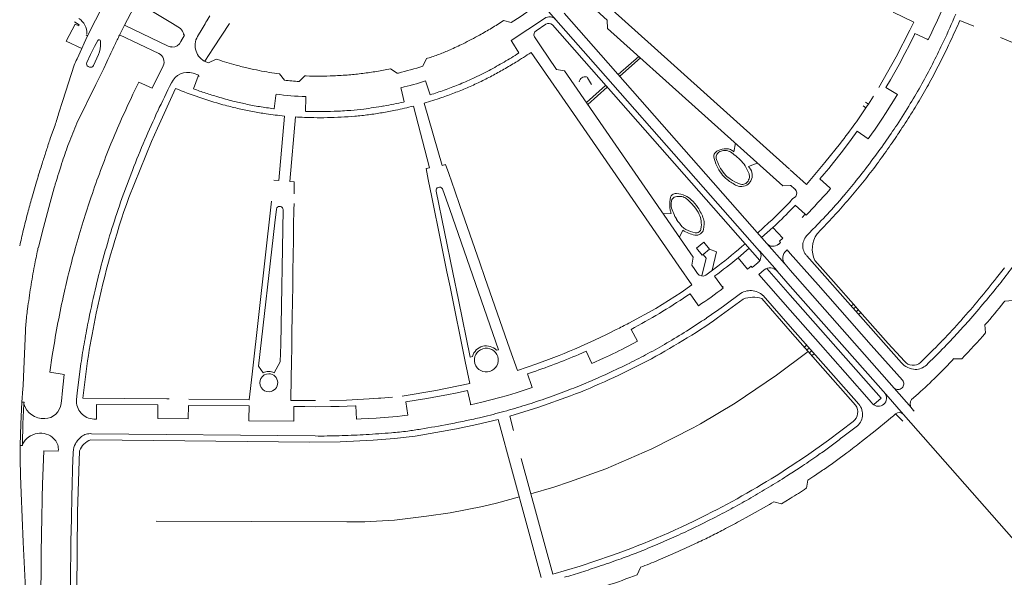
# Model space of a CAD drawing. Extents: x 145000 to 155000, y 457500 to 470000.
# Tile 528 of 548: x 153742 to 154072, y 468123 to 468310. Entities that reach past the tile are written whole.
import ezdxf

# ---------------------------------------------------------------- set-up
doc = ezdxf.new("R2010")
doc.units = 0
doc.header["$LTSCALE"] = 0.2
doc.header["$MEASUREMENT"] = 0
doc.layers.add('kant verharding', color=252, linetype='Continuous', lineweight=0)

msp = doc.modelspace()

# ---------------------------------------------------------------- linework, layer by layer
at = {"layer": 'kant verharding', "linetype": 'Continuous', "lineweight": 0}
for p, q in [((153914.2, 468317.92), (153921.37, 468309.68)), ((153934.87, 468317.91), (153953.36, 468301.25)), ((153769.72, 468314.82), (153764.38, 468304.28)), ((153924.14, 468311.82), (153992.07, 468234.63)), ((154034.51, 468312.23), (154041.36, 468308.8)), ((153806.53, 468300.19), (153811.96, 468308.39)), ((153906.44, 468308.71), (153903.82, 468309.36)), ((154056.84, 468309.46), (154061.5, 468307.5)), ((153760.24, 468308.23), (153757.16, 468302.51)), ((153775.08, 468304.54), (153776.73, 468307.79)), ((153791.42, 468300.82), (153776.77, 468307.82)), ((153795.48, 468306.72), (153792.84, 468308.37)), ((153802.77, 468306.63), (153801.2, 468304.03)), ((153918.07, 468308.19), (153914.8, 468305.97)), ((153989.75, 468228.91), (153920.2, 468307.94)), ((153757.16, 468302.51), (153762.43, 468300.06)), ((153764.38, 468304.28), (153763.86, 468304.58)), ((153766.67, 468300.72), (153767.81, 468302.71)), ((153768.63, 468302.52), (153768.66, 468301.97)), ((153775.11, 468304.56), (153788.29, 468298.29)), ((153909, 468298.59), (153906.64, 468302.36)), ((153916.18, 468300.86), (153914.18, 468303.9)), ((154040.03, 468301.48), (154041.61, 468304.68)), ((154041.61, 468304.68), (154041.76, 468305.03)), ((154041.76, 468305.03), (154045.83, 468303.12)), ((154051.36, 468302.38), (154050.91, 468301.46)), ((154070.47, 468303.74), (154081.76, 468298.98)), ((153762.43, 468300.06), (153760.82, 468296.51)), ((153806.53, 468300.19), (153803.64, 468295.72)), ((153908.89, 468298.47), (153909, 468298.59)), ((153913.05, 468298.69), (153927.26, 468278.21)), ((153953.36, 468301.25), (153999.69, 468259.56)), ((154038.4, 468298.3), (154040.03, 468301.48)), ((153764.08, 468295.28), (153765.3, 468297.97)), ((153768.02, 468297.97), (153766.32, 468294.3)), ((153769.81, 468293.36), (153770.81, 468295.56)), ((153942.26, 468291.32), (153949.16, 468297.38)), ((153949.75, 468296.86), (153942.78, 468290.72)), ((154036.48, 468294.67), (154038.4, 468298.3)), ((153765.05, 468293.8), (153764.58, 468293.99)), ((154033.58, 468289.52), (154035.08, 468292.12)), ((154035.08, 468292.12), (154036.48, 468294.67)), ((153830.35, 468289.41), (153828.73, 468291.55)), ((153877.69, 468289.18), (153877.81, 468288.79)), ((153877.81, 468288.79), (153879.22, 468284.49)), ((154032.04, 468286.92), (154033.58, 468289.52)), ((153760.78, 468274.95), (153767.11, 468287.96)), ((153787.83, 468273.34), (153793.83, 468286.64)), ((153869.52, 468286.51), (153869.44, 468286.88)), ((153870.54, 468282.08), (153869.52, 468286.51)), ((153938.01, 468287.64), (153931.64, 468281.93)), ((153932.06, 468281.28), (153938.58, 468287.03)), ((154035.92, 468284.57), (154032.04, 468286.92)), ((153826.9, 468279.82), (153827.49, 468284.29)), ((153827.49, 468284.29), (153827.56, 468284.69)), ((153837.55, 468283.44), (153837.46, 468278.95)), ((153837.5, 468283.88), (153837.55, 468283.44)), ((153870.34, 468282.07), (153870.54, 468282.08)), ((154025.24, 468282.02), (154026.18, 468281.38)), ((154026.18, 468281.38), (154027.89, 468284.08)), ((154033.86, 468281.21), (154035.71, 468284.26)), ((154035.71, 468284.26), (154035.92, 468284.57)), ((153810.52, 468280.97), (153809.76, 468281.18)), ((153826.77, 468279.83), (153826.9, 468279.82)), ((154024.4, 468280.81), (154025.37, 468280.15)), ((154025.37, 468280.15), (154025.79, 468280.78)), ((154025.79, 468280.78), (154026.18, 468281.38)), ((154031.95, 468278.2), (154033.86, 468281.21)), ((153927.26, 468278.21), (153962.66, 468226.99)), ((154028.41, 468272.97), (154030.89, 468276.61)), ((154030.89, 468276.61), (154031.95, 468278.2)), ((153753.27, 468273.75), (153751.83, 468269.8)), ((154021.9, 468271.56), (154022.41, 468272.3)), ((154022.41, 468272.3), (154026.12, 468269.7)), ((154027.27, 468271.33), (154028.41, 468272.97)), ((154019.48, 468268.29), (154021.9, 468271.56)), ((154026.12, 468269.7), (154027.27, 468271.33)), ((153981.08, 468265.32), (153981.56, 468268.23)), ((154017.01, 468265.06), (154019.48, 468268.29)), ((154014.43, 468261.75), (154017.01, 468265.06)), ((153988.83, 468261.57), (153985.92, 468260.39)), ((154011.36, 468258.03), (154012.86, 468259.81)), ((154012.86, 468259.81), (154014.43, 468261.75)), ((153878.61, 468256.04), (153879.8, 468250.14)), ((153885.44, 468258.08), (153887.47, 468252.25)), ((154009.84, 468256.29), (154011.36, 468258.03)), ((154013.22, 468253.32), (154009.84, 468256.29)), ((153879.8, 468250.14), (153880.82, 468245.15)), ((153887.47, 468252.25), (153889.15, 468247.41)), ((154000, 468248.72), (154000.78, 468249.56)), ((154000.78, 468249.56), (154001.84, 468250.43)), ((153819.49, 468190.84), (153826.05, 468248.87)), ((153828.77, 468247.01), (153828.99, 468246.99)), ((153833.54, 468245.9), (153833.45, 468240.78)), ((153833.6, 468248.07), (153833.54, 468245.9)), ((153889.15, 468247.41), (153890.83, 468242.59)), ((154000, 468245.7), (154001.46, 468247.23)), ((154001.46, 468247.23), (154001.64, 468247.45)), ((153880.82, 468245.15), (153881.83, 468240.16)), ((153890.83, 468242.59), (153892.51, 468237.78)), ((153960.09, 468244.69), (153957.45, 468244.56)), ((154005.03, 468244.41), (154005.34, 468244.16)), ((153833.45, 468240.78), (153833.37, 468235.69)), ((153881.83, 468240.16), (153882.85, 468235.15)), ((153962.85, 468236.69), (153963.95, 468239.06)), ((153989.01, 468238.14), (153992.83, 468241.61)), ((153990.32, 468236.67), (153994.17, 468240.01)), ((154008.97, 468237.88), (154010.24, 468239.18)), ((153892.51, 468237.78), (153894.19, 468232.97)), ((154006.89, 468238.7), (154005.82, 468237.6)), ((153833.37, 468235.69), (153833.29, 468230.59)), ((153882.85, 468235.15), (153883.86, 468230.15)), ((153894.19, 468232.97), (153895.86, 468228.16)), ((153972.92, 468232.69), (153970.77, 468230.97)), ((153986.16, 468233), (153982.48, 468229.81)), ((153998.02, 468227.95), (153992.07, 468234.63)), ((153996.05, 468234.34), (153996.75, 468234.92)), ((153998.62, 468232.21), (153998.91, 468232.46)), ((153998.91, 468232.46), (154000, 468231.25)), ((153833.29, 468230.59), (153833.21, 468225.48)), ((153883.86, 468230.15), (153884.87, 468225.16)), ((153989.61, 468232.19), (153995.54, 468225.46)), ((154037.24, 468194.59), (154005.48, 468230.51)), ((153895.86, 468228.16), (153897.58, 468223.23)), ((153975.65, 468227.01), (153971.65, 468223.95)), ((153987.23, 468226.56), (153989.16, 468228.22)), ((153992.08, 468226.29), (154000, 468217.3)), ((154000, 468225.66), (153998.24, 468227.65)), ((154008.22, 468228.93), (154014.47, 468221.85)), ((154069.15, 468223.08), (154071.78, 468226.51)), ((153833.21, 468225.48), (153833.13, 468220.28)), ((153884.87, 468225.16), (153885.91, 468220.06)), ((153897.58, 468223.23), (153899.25, 468218.44)), ((153974.68, 468223.74), (153974.59, 468223.66)), ((153991.26, 468225.77), (153989.45, 468224.19)), ((154000, 468212.21), (153989.45, 468224.19)), ((154000, 468220.36), (153995.58, 468225.39)), ((154034.81, 468186.1), (154000, 468225.66)), ((153833.13, 468220.28), (153833.05, 468215.18)), ((153885.91, 468220.06), (153886.92, 468215.05)), ((153977.27, 468219.98), (153977.51, 468219.67)), ((154031.97, 468184.04), (154000, 468220.36)), ((154022.01, 468213.33), (154014.47, 468221.85)), ((153899.25, 468218.44), (153900.93, 468213.62)), ((153965.3, 468217.03), (153966.42, 468217.78)), ((153966.42, 468217.78), (153968.95, 468214.07)), ((153975.61, 468209.66), (153984.21, 468215.97)), ((153978.45, 468214.23), (153982.88, 468217.55)), ((153990.4, 468216.12), (154000, 468205.22)), ((153990.84, 468217.16), (154000, 468206.73)), ((153833.05, 468215.18), (153832.97, 468210.08)), ((153886.92, 468215.05), (153887.94, 468210.06)), ((153900.93, 468213.62), (153902.6, 468208.82)), ((153969.2, 468213.73), (153968.95, 468214.07)), ((154020.39, 468213.65), (154021.14, 468214.32)), ((154022.01, 468213.33), (154021.22, 468212.7)), ((154022.45, 468212.85), (154022.01, 468213.33)), ((154032.81, 468201.1), (154022.45, 468212.85)), ((153832.97, 468210.08), (153832.89, 468204.98)), ((153887.94, 468210.06), (153888.95, 468205.06)), ((154022.08, 468211.73), (154022.79, 468212.4)), ((154023.64, 468211.46), (154022.89, 468210.82)), ((153902.6, 468208.82), (153904.29, 468203.98)), ((154000, 468206.73), (154022.95, 468180.71)), ((154065.48, 468204.65), (154065.26, 468207.29)), ((153742.86, 468189.94), (153743.55, 468205.34)), ((153832.89, 468204.98), (153832.81, 468199.88)), ((153888.95, 468205.06), (153889.96, 468200.07)), ((153904.29, 468203.98), (153905.96, 468199.19)), ((153934.54, 468202.33), (153938.09, 468203.98)), ((153938.09, 468203.98), (153938.76, 468204.31)), ((153938.76, 468204.31), (153941.62, 468205.74)), ((153948.71, 468201.81), (153946.6, 468205.8)), ((154000, 468205.22), (154021.86, 468180.39)), ((153832.81, 468199.88), (153832.73, 468194.72)), ((153889.96, 468200.07), (153890.98, 468195.06)), ((153948.71, 468201.81), (153945.58, 468200.16)), ((154004.74, 468199.84), (154005.47, 468200.5)), ((154006.3, 468199.55), (154005.54, 468198.92)), ((154038.28, 468195.18), (154032.81, 468201.1)), ((153902.14, 468199), (153901.52, 468198.81)), ((153929.06, 468197.43), (153931.59, 468198.55)), ((153931.59, 468198.55), (153933.44, 468194.39)), ((153937.3, 468196.15), (153933.44, 468194.39)), ((154006.4, 468197.95), (154007.15, 468198.62)), ((154007.98, 468197.65), (154007.22, 468197.01)), ((154047.68, 468198.69), (154043.66, 468194.7)), ((154046.36, 468194.55), (154048.34, 468196.47)), ((154048.34, 468196.47), (154050.27, 468198.44)), ((153760.83, 468184.39), (153762.14, 468194.35)), ((153762.14, 468194.35), (153762.12, 468194.33)), ((153823.27, 468191.21), (153821.7, 468193.46)), ((153832.73, 468194.72), (153832.65, 468189.7)), ((154046.36, 468194.55), (154045.61, 468193.87)), ((154054.85, 468195.99), (154057.52, 468195.95)), ((153911.83, 468190.91), (153912.52, 468191.14)), ((153913.31, 468186.65), (153911.83, 468190.91)), ((153910.74, 468185.39), (153913.4, 468186.28)), ((153913.31, 468186.65), (153913.4, 468186.28)), ((153742.36, 468181.41), (153742.67, 468185.88)), ((153760.83, 468184.39), (153760.66, 468182.27)), ((153866.61, 468183.13), (153862.72, 468182.8)), ((153878.11, 468182.67), (153881.69, 468183.31)), ((153881.69, 468183.31), (153884.8, 468183.9)), ((153884.8, 468183.9), (153888.25, 468184.59)), ((153888.25, 468184.59), (153891.72, 468185.34)), ((153891.72, 468185.34), (153892.75, 468180.93)), ((153899.62, 468182.17), (153902.64, 468182.97)), ((153902.64, 468182.97), (153905.19, 468183.68)), ((153905.19, 468183.68), (153908.07, 468184.55)), ((153908.07, 468184.55), (153910.74, 468185.39)), ((154031.97, 468184.04), (154037.97, 468177.23)), ((154034.81, 468186.1), (154040.64, 468179.49)), ((154040.67, 468182.25), (154042.87, 468184.24)), ((153755.48, 468180.92), (153755.68, 468182.88)), ((153762.75, 468182.76), (153790.97, 468182.49)), ((153767.32, 468180.66), (153787.92, 468180.46)), ((153767.32, 468180.66), (153767.33, 468176.13)), ((153787.89, 468175.91), (153787.92, 468180.46)), ((153790.97, 468182.49), (153791.72, 468182.49)), ((153798.18, 468180.33), (153798.13, 468175.82)), ((153798.18, 468180.33), (153818.49, 468180.15)), ((153818.43, 468175.61), (153818.49, 468180.15)), ((153833.49, 468175.43), (153833.53, 468179.97)), ((153833.53, 468179.97), (153837.21, 468179.91)), ((153837.21, 468179.91), (153840.89, 468179.88)), ((153840.89, 468179.88), (153845.95, 468179.9)), ((153845.95, 468179.9), (153848.7, 468179.95)), ((153848.7, 468179.95), (153851.44, 468180.05)), ((153851.44, 468180.05), (153854.19, 468180.2)), ((153854.19, 468180.2), (153854.28, 468180.22)), ((153854.28, 468180.22), (153854.56, 468175.71)), ((153861.91, 468182.74), (153858.72, 468182.52)), ((153862.72, 468182.8), (153861.91, 468182.74)), ((153871.02, 468181.5), (153874.57, 468182.07)), ((153871.73, 468177.02), (153871.02, 468181.5)), ((153874.57, 468182.07), (153878.11, 468182.67)), ((153896.59, 468181.42), (153899.62, 468182.17)), ((153861.16, 468176.09), (153865.25, 468176.39)), ((153865.25, 468176.39), (153868.2, 468176.64)), ((153868.2, 468176.64), (153869.89, 468176.81)), ((153869.89, 468176.81), (153871.59, 468177)), ((153871.59, 468177), (153871.73, 468177.02)), ((154033.71, 468176.1), (154034.57, 468176.84)), ((154035.32, 468177.51), (154034.57, 468176.84)), ((154037.69, 468174.98), (154035.32, 468177.51)), ((154037.97, 468177.23), (154093.32, 468114.3)), ((154041.58, 468178.44), (154040.67, 468179.42)), ((153787.89, 468175.91), (153798.13, 468175.82)), ((153854.56, 468175.71), (153856.05, 468175.79)), ((153856.05, 468175.79), (153858.61, 468175.93)), ((153858.61, 468175.93), (153861.16, 468176.09)), ((154022.04, 468173.12), (154017.65, 468169.75)), ((154028.45, 468171.81), (154032.85, 468175.38)), ((154032.85, 468175.38), (154033.71, 468176.1)), ((153840.7, 468170.06), (153765.63, 468170.82)), ((153841.71, 468170.04), (153840.7, 468170.06)), ((154016.86, 468169.17), (154017.65, 468169.75)), ((154023.89, 468168.21), (154028.45, 468171.81)), ((153749.67, 468165.09), (153749.44, 468159.49)), ((153754.53, 468164.94), (153749.67, 468165.09)), ((153754.56, 468165.69), (153754.53, 468164.94)), ((153759.54, 468164.57), (153759.34, 468159.1)), ((153759.54, 468164.57), (153759.6, 468165.57)), ((154000, 468159.81), (154005.39, 468163.42)), ((154015.52, 468161.89), (154018.94, 468164.42)), ((153749.44, 468159.49), (153749.25, 468153.9)), ((153759.34, 468159.1), (153759.17, 468153.63)), ((153998.76, 468156.56), (154000, 468157.36)), ((153749.25, 468153.9), (153749.13, 468149.34)), ((153759.17, 468153.63), (153759.08, 468149.98)), ((153759.08, 468149.98), (153758.92, 468142.35)), ((153749.13, 468149.34), (153748.98, 468142.21)), ((153986.25, 468143.28), (153992.96, 468147.11)), ((153992.96, 468147.11), (153993.69, 468147.54)), ((153993.69, 468147.54), (153994.42, 468147.97)), ((153997.05, 468147.29), (153994.42, 468147.97)), ((153997.05, 468147.29), (154000, 468149.11)), ((153748.98, 468142.21), (153748.9, 468137.62)), ((153758.92, 468142.35), (153758.78, 468134.65)), ((153787.4, 468141.52), (153851.29, 468141.28)), ((153982.98, 468141.47), (153986.25, 468143.28)), ((153748.9, 468137.62), (153748.81, 468130.27)), ((153758.78, 468134.65), (153758.72, 468130.5)), ((153748.81, 468130.27), (153748.75, 468124.55)), ((153758.72, 468130.5), (153758.67, 468124.99)), ((153959.07, 468129.83), (153962.37, 468131.29)), ((153955.73, 468128.41), (153959.07, 468129.83)), ((153748.75, 468124.55), (153748.71, 468118.84)), ((153758.67, 468124.99), (153758.64, 468119.47)), ((153949.74, 468126.01), (153948.68, 468123.53))]:
    msp.add_line(p, q, dxfattribs=at)
at = {"layer": 'kant verharding', "linetype": 'Continuous', "lineweight": 0, "flags": 128}
for points in [[(153787.09, 468319.08), (153783.88, 468313.79), (153792.84, 468308.37)], [(153776.73, 468307.79), (153779.88, 468313.73), (153781.42, 468316.54)], [(154000, 468254.09), (153997.44, 468253.95), (153938.74, 468306.77), (153938.61, 468309.52), (153932.54, 468314.99)], [(153913.91, 468313.72), (153909.36, 468310.6), (153906.44, 468308.71)], [(153759.96, 468308.93), (153761.58, 468308), (153761.45, 468307.75)], [(153906.64, 468302.36), (153906.41, 468302.7), (153917.6, 468310.08)], [(153989.66, 468232.1), (153963.43, 468261.89), (153938.04, 468290.74), (153921.37, 468309.68)], [(154041.36, 468308.8), (154040.05, 468306.16), (154035.45, 468297.24), (154029.64, 468286.89)], [(153761.45, 468307.75), (153761.39, 468307.6), (153760.24, 468308.23)], [(154045.83, 468303.12), (154046.24, 468302.97), (154047.45, 468305.54)], [(153762.43, 468300.06), (153763.22, 468301.84), (153764.38, 468304.28)], [(153795.63, 468302.37), (153796.9, 468304.53), (153796.52, 468304.73), (153796.58, 468304.86)], [(153968.91, 468224.55), (153967.98, 468225.95), (153966.99, 468227.32), (153967.47, 468230.06), (153924.29, 468292.51), (153921.59, 468293.03), (153916.18, 468300.86)], [(153807.87, 468296.32), (153807.49, 468296.44), (153804.94, 468295.19), (153804.05, 468295.53)], [(153878.39, 468296.74), (153878, 468296.62), (153876.74, 468294.12)], [(153759.87, 468294.44), (153756.05, 468282.6), (153754.65, 468278.06)], [(153789.65, 468294.23), (153786.02, 468286.71), (153781.57, 468288.78), (153779.56, 468284.65)], [(153868.6, 468291.78), (153868.15, 468291.7), (153865.9, 468293.21)], [(153799.71, 468291.79), (153801.61, 468291.1), (153801.47, 468290.71)], [(153801.73, 468290.62), (153801.47, 468290.71), (153799.92, 468286.47)], [(153837.61, 468290.82), (153837.23, 468290.84), (153835.26, 468288.93)], [(153873.6, 468280.71), (153878.97, 468259.98), (153877.86, 468259.72), (153878.61, 468256.04)], [(153877.17, 468281.68), (153883.24, 468260.79), (153884.36, 468261.15), (153885.44, 468258.08)], [(153826.85, 468255.89), (153828.52, 468255.74), (153830.33, 468277.37)], [(153834.02, 468277.06), (153832.19, 468255.4), (153833.68, 468255.33), (153833.65, 468251.23)], [(153778.19, 468250.07), (153785.8, 468268.83), (153787.83, 468273.34)], [(154000, 468259.28), (154005.39, 468254.44), (154011.6, 468261.73), (154016.77, 468268.25)], [(153753.19, 468253.33), (153751.85, 468248.36), (153750.52, 468243.38)], [(153883.35, 468252.98), (153885.82, 468246.03), (153902.14, 468199)], [(154001.56, 468252.8), (154001.43, 468252.98), (154000.16, 468254.1), (154000, 468254.09)], [(154012.91, 468252.33), (154013.5, 468253.04), (154013.22, 468253.32)], [(153893.42, 468196.75), (153892.62, 468196.52), (153888.68, 468215.7), (153886.85, 468224.9), (153881.27, 468252.17)], [(153821.7, 468193.46), (153827.12, 468241.58), (153827.69, 468246.17)], [(153829.93, 468245.91), (153829.21, 468200.76), (153828.98, 468194.93), (153826.91, 468191.24)], [(154001.64, 468247.45), (154005.03, 468244.41), (154003.99, 468243.31)], [(153750.52, 468243.38), (153749.18, 468238.35), (153747.85, 468233.33)], [(153996.75, 468234.92), (153996.38, 468235.38), (153997.49, 468236.38), (153994.17, 468240.01)], [(153973.83, 468225.66), (153975.27, 468231.81), (153972.92, 468232.69), (153971.05, 468235.04), (153968.49, 468233.03), (153970.43, 468230.71), (153970.77, 468230.97), (153971.76, 468229.72), (153970.33, 468223.74)], [(153987.23, 468226.56), (153986.86, 468226.97), (153985.64, 468225.99), (153982.48, 468229.81)], [(154000, 468231.25), (154009.28, 468220.76), (154027.11, 468200.55), (154037.57, 468188.77)], [(153962.66, 468226.99), (153967, 468220.71), (153963.35, 468218.18), (153954.85, 468212.87), (153945.83, 468207.89)], [(153977.51, 468220.15), (153977.27, 468219.98), (153974.59, 468223.66)], [(154000, 468217.3), (154030.44, 468182.7), (154027.99, 468180.63)], [(154071.63, 468214.9), (154071.95, 468215.27), (154074.59, 468215.49)], [(154027.27, 468181.24), (154018.34, 468191.37), (154010.11, 468200.79), (154000, 468212.21)], [(153752.52, 468197.09), (153751.67, 468191.51), (153756.53, 468190.72)], [(153905.96, 468199.19), (153908.46, 468192.01), (153914.98, 468194.21), (153920.7, 468196.37)], [(153913.02, 468150.71), (153920.69, 468152.93), (153926, 468154.67), (153938.1, 468159.08), (153953.52, 468165.78), (153967.39, 468172.75), (153969.86, 468174.09), (153981.52, 468181.08), (153995.38, 468190.51), (154005.96, 468198.44)], [(153890.98, 468195.06), (153892.49, 468187.63), (153881.17, 468185.31), (153869.89, 468183.4)], [(153756.53, 468190.72), (153755.84, 468184.15), (153755.68, 468182.88)], [(153798.31, 468182.43), (153818.52, 468182.22), (153819.49, 468190.84)], [(153832.65, 468189.7), (153832.53, 468181.99), (153840.76, 468181.98)], [(153926.32, 468183.49), (153915.7, 468179.72), (153905.91, 468176.7), (153907.22, 468171.87)], [(153742.36, 468181.41), (153741.94, 468174.14), (153741.78, 468166.86)], [(153743.02, 468180.88), (153743.04, 468181.38), (153742.36, 468181.41)], [(153743.02, 468180.88), (153742.67, 468174.1), (153742.58, 468167.32)], [(153858.72, 468182.52), (153851.13, 468182.13), (153845.54, 468181.96)], [(153896.59, 468181.42), (153892.79, 468180.55), (153892.75, 468180.93)], [(153765.4, 468168.81), (153838.92, 468168.02), (153849, 468168.1), (153860.12, 468168.62), (153867.23, 468169.17), (153874.19, 468169.98), (153888.02, 468172.41), (153894.89, 468173.89), (153902.04, 468175.64), (153916.49, 468122.6)], [(153766.48, 468175.71), (153767.32, 468175.75), (153767.33, 468176.13)], [(153818.43, 468175.61), (153818.45, 468175.2), (153833.49, 468175.06), (153833.49, 468175.43)], [(154005.39, 468163.42), (154012.79, 468168.68), (154021.05, 468174.92)], [(153741.78, 468166.86), (153741.76, 468162.37), (153741.86, 468156.66), (153742.04, 468150.95), (153742.71, 468134.44), (153743.4, 468121.01), (153743.71, 468115.27), (153744.25, 468109.54), (153744.85, 468105.06)], [(153741.78, 468166.86), (153742.55, 468166.82), (153742.58, 468167.32)], [(153760.7, 468118.11), (153761.02, 468144.65), (153761.67, 468165.08)], [(153909.78, 468162.48), (153920.37, 468123.71), (153929.49, 468126.39), (153940.08, 468129.98)], [(154007.93, 468156.61), (154005.88, 468155.22), (154005.37, 468152.54)], [(153867.24, 468141.86), (153878.01, 468143.17), (153885.93, 468144.34), (153896.76, 468146.43), (153901.47, 468147.54), (153909.15, 468149.63)]]:
    msp.add_lwpolyline(points, dxfattribs=at)
at = {"layer": 'kant verharding', "linetype": 'Continuous', "lineweight": 0}
for centre, radius, start, end in [((153862.12, 468393.67), 205.22, 334.5675, 339.4989), ((153758.26, 468305.23), 5.81, 357.2041, 56.7872), ((153955.28, 468218.71), 176.03, 148.4005, 150.0358), ((153839.51, 468407.22), 117.1, 301.0118, 303.3117), ((153919.28, 468307.97), 2.7, 39.3369, 128.6261), ((153918.96, 468306.55), 1.87, 48.2107, 118.6214), ((153833.05, 468405.56), 241.47, 334.7034, 337.0801), ((153818.1, 468413.17), 260.3, 334.9083, 336.5198), ((153793.19, 468304.1), 3.48, 12.5811, 48.8468), ((153838.13, 468409.38), 119.66, 298.7952, 301.0454), ((153915.72, 468304.56), 1.68, 123.2527, 203.1909), ((153768.2, 468302.55), 0.433, 355.7788, 155.3982), ((153759.11, 468301.45), 9.56, 338.6966, 3.115), ((153913.73, 468234.11), 155.51, 153.7431, 154.4165), ((153879.18, 468251.59), 116.79, 153.0426, 153.9395), ((153792.76, 468303.62), 3.14, 268.1061, 336.49), ((153806.4, 468301.03), 5.99, 149.7765, 174.1559), ((153821.3, 468439.88), 154.5, 296.5035, 298.8187), ((153799.95, 468421.74), 280.37, 333.453, 334.8932), ((153805.22, 468279.8), 43.86, 151.5142, 155.5228), ((153999.55, 468192.84), 250.74, 154.3806, 155.0987), ((153792.83, 468303.91), 3.39, 245.4558, 267.1686), ((153806.41, 468301.04), 6, 174.1873, 198.5281), ((153806.29, 468300.98), 5.87, 198.4059, 223.0746), ((153855.91, 468367.81), 74.53, 290.633, 293.7134), ((153848.78, 468384.5), 92.67, 293.5968, 296.5763), ((153834.51, 468415.71), 140.94, 301.4013, 303.8659), ((153872.21, 468384.64), 197.11, 332.8634, 335.04), ((154023.49, 468174.84), 289.48, 155.1475, 155.5978), ((153764.93, 468294.87), 0.946, 153.9251, 248.1736), ((153957.28, 468211.73), 204.45, 154.9104, 155.7914), ((153787, 468295.58), 3, 333.357, 64.4432), ((153806.33, 468300.94), 5.87, 222.481, 247.1036), ((153837.36, 468383.59), 92.12, 251.3284, 253.3759), ((153837.98, 468384.42), 93.09, 253.1607, 255.1875), ((153854.77, 468370.46), 77.41, 287.7657, 290.732), ((153839.87, 468405.57), 127.42, 297.63, 300.2159), ((153830.31, 468422.3), 148.75, 299.6849, 301.4638), ((153839.25, 468406.87), 128.85, 300.164, 302.7207), ((153821.09, 468411.15), 256.72, 331.896, 333.4608), ((153765.42, 468294.7), 0.982, 247.3691, 335.4231), ((153671.19, 468339.32), 108.81, 331.8337, 335.0107), ((153798.03, 468285.87), 6.16, 74.1327, 155.0482), ((153848.28, 468422.54), 132.58, 255.0932, 256.9007), ((153840.65, 468389.27), 98.44, 256.8391, 258.9909), ((153838.84, 468378.73), 87.76, 258.8384, 261.1113), ((153840.45, 468387.8), 96.97, 260.9972, 263.0545), ((153843.47, 468398.07), 107.22, 277.054, 279.5649), ((153844.21, 468395.15), 104.22, 279.43, 282.0131), ((153839.26, 468409.04), 120.88, 284.0439, 288.0641), ((153836.37, 468411.95), 134.69, 295.1329, 297.6903), ((153835.86, 468412.06), 137.11, 297.8565, 299.7879), ((153869.42, 468385.84), 200.14, 330.7724, 332.919), ((153840.69, 468370.44), 81.69, 262.7311, 266.19), ((153841.64, 468407.51), 116.76, 268.0221, 270.2965), ((153841.9, 468402.6), 111.85, 270.173, 272.5472), ((153842, 468410.74), 119.98, 272.3271, 274.7839), ((153843.54, 468396.41), 105.56, 274.5989, 277.1238), ((153852.58, 468363.12), 78.08, 282.4679, 288.7537), ((153849.4, 468383.63), 103.52, 292.2633, 295.2597), ((153844.22, 468397.73), 120.58, 293.1429, 295.3285), ((153832.49, 468417.83), 143.78, 296.1269, 297.9682), ((153931.22, 468288.42), 2.09, 123.4446, 168.7001), ((153931.23, 468288.43), 2.08, 78.274, 123.772), ((153931.54, 468289.92), 0.554, 33.3709, 78.3496), ((153950.76, 468299.49), 20.92, 206.2862, 213.4007), ((153817.59, 468412.73), 260.55, 330.3979, 331.9514), ((154082.54, 468142.11), 324.92, 153.2282, 155.0863), ((153845.89, 468412.52), 136.22, 247.53, 254.619), ((153847.65, 468416.93), 138.92, 249.9036, 251.6669), ((153851.84, 468375.99), 95.5, 286.6552, 289.6481), ((153848.97, 468384.27), 104.27, 289.6068, 292.3513), ((153845.28, 468394.54), 117.23, 291.0258, 293.2787), ((153870.9, 468384.73), 198.31, 328.6389, 330.846), ((154063.6, 468149.04), 314.76, 154.4791, 156.1359), ((153842.14, 468400.49), 121.58, 251.6961, 253.7125), ((153848.38, 468421.26), 143.27, 253.6473, 255.7346), ((153838.56, 468382.11), 102.91, 255.6636, 258.0889), ((153841.73, 468397.03), 113.23, 262.8114, 267.8589), ((153840.48, 468413.06), 134.35, 279.9438, 282.8414), ((153842.77, 468400.01), 123.23, 286.2105, 289.0664), ((153845.6, 468392.68), 115.38, 288.9268, 291.2118), ((153800.57, 468429.18), 283.53, 327.7864, 329.2068), ((154078.97, 468143.25), 321.21, 155.0034, 156.8828), ((153841.27, 468394.8), 117.91, 254.8821, 257.2295), ((153839.78, 468387.11), 110.08, 257.0997, 259.4938), ((153840.33, 468389.92), 110.92, 258.0241, 260.5001), ((153840.15, 468386.98), 110.02, 259.292, 261.7019), ((153840.57, 468390.59), 111.61, 260.4332, 262.8942), ((153842.39, 468423.3), 144.44, 268.0453, 269.9521), ((153842.37, 468398.54), 119.68, 269.9521, 272.2472), ((153842.01, 468415.37), 136.51, 272.1226, 274.467), ((153845.69, 468369.38), 90.37, 274.4078, 277.163), ((153840.24, 468413.14), 134.46, 277.144, 280.0393), ((153845.12, 468387.56), 110.55, 279.402, 281.7615), ((153844.91, 468390.34), 113.32, 281.5799, 284.6668), ((153891.05, 468369.32), 161.22, 324.1085, 326.4175), ((153836.65, 468405.14), 238.18, 326.7245, 328.734), ((153588.39, 468328.96), 173.88, 341.4889, 342.9793), ((154067.1, 468147.59), 318.54, 156.1524, 157.7893), ((153841.29, 468392.5), 115.65, 261.5415, 264.5649), ((153842.13, 468408.36), 131.55, 266.4625, 269.1445), ((153842.27, 468406.12), 129.31, 269.0668, 271.1074), ((153842.59, 468402.8), 125.99, 270.9952, 273.0885), ((153842.12, 468413.79), 136.99, 273.0371, 274.9717), ((153844.36, 468388.03), 111.13, 274.968, 277.3313), ((153843.64, 468395.23), 118.36, 277.2345, 279.503), ((153803.73, 468427.03), 279.72, 326.3385, 327.8132), ((153858.93, 468230.99), 107.54, 155.8703, 157.799), ((153883.99, 468372.47), 168.8, 321.8727, 324.6507), ((153857.67, 468391.2), 212.95, 324.8471, 326.7557), ((154305.47, 468087.09), 583.01, 161.73655, 162.14135), ((153853.17, 468233.31), 101.33, 157.7871, 159.8333), ((154093.39, 468136.61), 337.08, 156.8067, 158.6856), ((153799.86, 468429.49), 284.31, 324.958, 326.358), ((154546.88, 468007.62), 837.16, 162.03118, 162.31307), ((153919.96, 468208.49), 172.59, 159.7411, 161.8452), ((154071.27, 468145.86), 323.06, 157.7852, 159.4832), ((153976.81, 468263.42), 2.59, 113.8975, 153.0642), ((153978.62, 468259.36), 7.03, 90.6722, 114.0182), ((153977.94, 468262.41), 3.41, 96.4148, 124.3549), ((153978.02, 468261.77), 4.04, 68.4449, 96.4856), ((153978.59, 468262.97), 3.42, 67.0503, 90.8405), ((153977.98, 468261.66), 4.17, 40.8383, 68.4746), ((153978.62, 468262.98), 3.4, 43.6566, 67.565), ((153823.21, 468415.35), 255.03, 323.0895, 324.8706), ((153803.27, 468427.07), 280.12, 323.52, 324.9628), ((154041.7, 468168.18), 300.82, 161.7757, 163.3303), ((153975.86, 468263.88), 1.53, 152.4005, 192.104), ((153987.77, 468266.33), 13.69, 191.6558, 204.5667), ((153976.79, 468263.61), 1.67, 159.6524, 195.8193), ((153988.03, 468266.72), 13.33, 195.5133, 208.0456), ((153977.2, 468263.48), 2.1, 124.1234, 160.2504), ((153974.37, 468253.93), 12.45, 44.7872, 57.131), ((153974.83, 468254.34), 11.83, 32.0575, 44.9177), ((153815.09, 468421.12), 264.99, 321.3729, 323.1456), ((154505.74, 468019.99), 794.21, 162.26212, 162.60899), ((154058.3, 468150.59), 309.25, 159.4612, 161.1881), ((154039.72, 468157.1), 279.63, 158.6003, 160.6508), ((153987.56, 468266.23), 13.46, 204.5586, 217.408), ((153988.42, 468266.92), 13.77, 208.0105, 220.5532), ((153973.53, 468253.45), 13.4, 19.6428, 32.3469), ((153983.32, 468257.47), 3.91, 14.2584, 48.3302), ((153853.28, 468392.79), 219.55, 321.1175, 322.954), ((154137.04, 468139.55), 406.65, 163.3574, 164.2609), ((153806.87, 468238.57), 61.95, 162.3252, 163.6463), ((153986.08, 468265.1), 11.6, 217.4008, 231.3), ((153985.82, 468264.67), 10.33, 220.4729, 234.9915), ((153988.77, 468268.41), 15.86, 231.2266, 245.1019), ((153987.84, 468267.52), 13.82, 234.8796, 249.3924), ((153983.18, 468257.25), 3.13, 320.0073, 349.9631), ((153983.76, 468257.29), 3.45, 306.8961, 340.5901), ((153983.91, 468257.14), 2.39, 349.5825, 20.0207), ((153983.32, 468257.45), 3.91, 340.4861, 14.5065), ((153874.16, 468373.86), 189.35, 319.3283, 321.3863), ((153783.25, 468245.37), 31.1, 162.9641, 165.1583), ((153882.38, 468252.4), 1.13, 31.0836, 191.4786), ((153983.45, 468256.95), 3.23, 244.9785, 276.0751), ((153983.81, 468256.79), 2.36, 249.2561, 284.781), ((153983.37, 468257.81), 4.09, 275.9242, 306.8596), ((153983.87, 468256.64), 2.2, 284.2081, 320.5361), ((154000.23, 468251.44), 1.91, 327.8699, 45.5721), ((153813.2, 468429.87), 267.21, 315.9747, 318.3628), ((153846.07, 468398.29), 228.61, 319.4179, 321.1797), ((153979.89, 468183.38), 243.5, 164.1591, 165.3641), ((154037.85, 468157.47), 287.68, 161.1723, 162.9093), ((154062.63, 468149.13), 301.82, 160.4615, 168.1283), ((154066.01, 468147.68), 307.56, 160.6164, 162.6054), ((153974.95, 468247.22), 15.37, 169.0267, 180.9295), ((153961.11, 468249.91), 1.27, 127.2307, 169.4639), ((153965.76, 468247.78), 5.73, 164.1642, 210.5925), ((153962.07, 468248.18), 2.16, 106.5909, 147.4379), ((153961.62, 468249.26), 2.1, 85.6972, 127.6208), ((153962.76, 468245.97), 4.47, 78.7767, 106.9165), ((153961.12, 468242.24), 9.14, 66.1621, 85.8809), ((153962.98, 468246.95), 3.47, 51.0476, 79.1979), ((153962.02, 468244.27), 6.92, 46.632, 66.1639), ((153954.77, 468236.7), 16.6, 38.5619, 51.2616), ((153956.57, 468238.5), 14.85, 33.2333, 46.6152), ((153853.98, 468391.11), 215.89, 317.2208, 319.347), ((153844.76, 468399.26), 230.23, 317.6946, 319.4465), ((153828.66, 468246.04), 0.973, 83.6346, 172.543), ((153828.89, 468245.95), 1.04, 357.769, 84.5575), ((153965.2, 468247.04), 5.62, 180.7024, 192.7002), ((153965.26, 468247.02), 5.67, 192.4099, 204.3057), ((153956.94, 468238.37), 13.86, 25.7752, 38.781), ((153953.93, 468236.72), 18.04, 19.9431, 33.3932), ((153915.41, 468326.89), 115.18, 312.2354, 317.259), ((153900.14, 468342.07), 138.77, 312.6569, 316.0199), ((154053.81, 468163.52), 320.05, 165.2665, 166.3547), ((153975.31, 468250.28), 15.45, 200.5006, 209.6898), ((153977.55, 468253.11), 18.85, 213.794, 223.0614), ((153963.11, 468241.3), 7.03, 7.9313, 26.1188), ((153964.14, 468241.19), 6.96, 344.5763, 13.9625), ((153853.73, 468391.08), 216.05, 315.1468, 317.2711), ((153782.47, 468457.53), 315.52, 316.2089, 317.4811), ((154080.7, 468144.02), 332.59, 162.8631, 164.4982), ((154044.18, 468154.32), 284.74, 162.5681, 164.6572), ((153967.17, 468243.39), 4.63, 222.8606, 241.5232), ((153970.92, 468250.32), 13.25, 238.2153, 256.9638), ((153969.82, 468248.22), 10.15, 241.3723, 260.0886), ((153968.6, 468239.72), 1.45, 304.7651, 350.4715), ((153968.6, 468239.72), 2.28, 304.9008, 350.3365), ((153961.28, 468241.01), 8.89, 350.0718, 8.1199), ((153977.32, 468181.83), 241.39, 166.2962, 167.5652), ((153968.4, 468239.98), 2.61, 259.8088, 305.255), ((153968.39, 468239.98), 1.79, 259.7534, 305.3042), ((154009.28, 468233.87), 5.09, 155.178, 177.4978), ((154009.34, 468233.84), 5.15, 133.0982, 155.1295), ((154016.3, 468232.76), 8.94, 145.027, 205.3154), ((153889.52, 468200.37), 145.47, 167.2542, 169.3997), ((153764.55, 468228.79), 17.32, 164.7909, 167.731), ((154055.25, 468150.73), 306.27, 164.4359, 166.0642), ((153882.47, 468349.61), 153.99, 307.2372, 311.6471), ((153994.21, 468236.51), 2.84, 221.2468, 310.2358), ((154009.11, 468233.85), 4.92, 177.214, 199.9091), ((154018.07, 468161.18), 257.75, 164.5925, 166.7191), ((153868.47, 468368.27), 179.36, 306.3077, 309.4657), ((153987.26, 468230.44), 2.92, 310.529, 34.7821), ((154000.63, 468229.75), 3.17, 129.1844, 221.3861), ((154009.28, 468233.9), 5.09, 199.6843, 221.6245), ((153994.36, 468180.41), 252.19, 169.3243, 170.9665), ((153993.22, 468223.32), 3.13, 41.1251, 128.742), ((153885.48, 468367.34), 235.6, 321.5946, 323.2972), ((154013.02, 468160.95), 262.82, 166.0086, 167.7631), ((153970.63, 468225.83), 2.14, 216.6261, 298.4448), ((153859.51, 468386.35), 265.72, 320.1051, 322.089), ((154000.49, 468179.08), 258.45, 170.8869, 172.5372), ((154132.26, 468133.73), 375.19, 166.6441, 168.3999), ((153881.63, 468344.99), 157.79, 303.7079, 307.4183), ((153865.14, 468382.96), 261.25, 320, 321.681), ((154085.85, 468145.05), 337.37, 167.7459, 169.4355), ((153843.26, 468399.07), 219.16, 298.1323, 303.8375), ((153986.7, 468212.48), 6.35, 107.0469, 126.9921), ((153987.5, 468207.91), 8.71, 70.5433, 112.1604), ((153986.69, 468212.54), 6.29, 86.9422, 107.0621), ((153986.73, 468212.86), 5.96, 66.8002, 87.1576), ((153987.11, 468213.53), 5.2, 44.2902, 67.8355), ((153860.41, 468197.18), 117.22, 172.4187, 174.8859), ((153840.63, 468403.82), 234.39, 304.0596, 306.0149), ((153858.86, 468386.67), 266.42, 318.1637, 320.1419), ((153820.64, 468419.89), 319.07, 318.5565, 320.0564), ((153769.08, 468461.44), 390.28, 319.3675, 320.8248), ((154042.69, 468152.94), 281.52, 168.0525, 173.9203), ((153842.8, 468400.65), 232.64, 297.9613, 304.8136), ((153840.9, 468402.97), 233.54, 302.1585, 304.1211), ((153773.44, 468205), 29.89, 177.1518, 179.3495), ((153765.4, 468205.51), 21.84, 174.4432, 177.4497), ((154087.47, 468144.82), 339, 169.4489, 171.1304), ((153999.64, 468160.6), 239.87, 168.3183, 170.116), ((153875.33, 468340.45), 150.14, 296.2014, 298.0033), ((153863.06, 468382.59), 260.58, 316.1827, 318.2164), ((153893.24, 468355.49), 222.02, 317.0423, 318.6141), ((153844.02, 468397.47), 227.22, 300.2863, 302.2321), ((153770.06, 468469.55), 389.9, 315.9454, 317.1106), ((153888.9, 468358.11), 233.94, 316.1192, 319.0079), ((154014.22, 468157.82), 254.72, 170.0619, 171.7545), ((153898.05, 468195.49), 4.8, 43.827, 164.8445), ((153898.06, 468195.48), 4.01, 17.5251, 196.5639), ((153844.84, 468391.53), 209.39, 291.241, 295.3639), ((153869.75, 468345.88), 164.27, 294.2809, 297.4899), ((153855.92, 468376.75), 203.33, 298.2799, 300.3346), ((153872.9, 468372.66), 246.6, 315.1332, 316.2646), ((153898.04, 468195.53), 4.01, 197.3612, 16.7277), ((153851.76, 468375.66), 194.27, 288.2271, 293.4481), ((153862.79, 468363.47), 188.37, 296.2565, 298.3532), ((153833.92, 468419.46), 253.41, 291.3858, 297.7421), ((153825.97, 468437.45), 271.01, 294.6022, 296.3191), ((154041.85, 468198.56), 6.09, 220.7827, 245.7475), ((154041.19, 468197.43), 3.68, 217.5833, 312.0797), ((154042.09, 468198.95), 6.54, 245.2196, 268.4091), ((153920.94, 468320.48), 182.83, 311.8261, 317.0876), ((154042.06, 468197.47), 5.06, 291.4272, 314.5921), ((153644.72, 468192.69), 98.18, 356.0223, 358.3951), ((153825.11, 468187.92), 3.01, 89.2925, 273.2587), ((153825.11, 468188.11), 3.61, 60.1929, 120.8453), ((153825.11, 468187.92), 3.01, 273.1919, 89.3592), ((153829.83, 468428.65), 261.41, 292.88, 294.6352), ((154042.06, 468197.44), 5.04, 268.2857, 291.5571), ((153850.63, 468379.08), 207.65, 290.9747, 292.9102), ((154036.16, 468187.52), 1.88, 314.8171, 358.1792), ((154036.16, 468187.53), 1.88, 357.9434, 41.2754), ((153845.31, 468392.76), 222.33, 289.0025, 290.9928), ((154029.54, 468182.77), 2.74, 213.802, 27.7445), ((154036.1, 468187.56), 1.95, 228.5511, 271.9859), ((154036.11, 468187.55), 1.94, 271.5295, 315.1916), ((153749.55, 468182.62), 6.75, 194.9501, 273.6572), ((153749.8, 468181.6), 5.72, 271.7604, 353.2218), ((153766.72, 468181.79), 6.08, 175.4456, 267.713), ((153847.51, 468383.59), 212.92, 285.125, 287.1541), ((153844.72, 468393.68), 223.39, 287.0742, 289.0687), ((154018.62, 468178.08), 3.98, 307.5609, 35.6103), ((154019.11, 468177.32), 5.12, 304.9432, 41.4129), ((154042.27, 468180.83), 2.14, 138.4578, 221.2586), ((153845.88, 468388.42), 218.01, 283.2278, 285.2065), ((154036.51, 468176.04), 1.89, 39.2153, 128.9739), ((153800.24, 468623.72), 457.69, 279.5402, 280.7357), ((153835.66, 468438.11), 268.73, 280.6877, 281.8081), ((153837.55, 468429.23), 259.65, 281.801, 282.9579), ((153748.51, 468164.41), 6.6, 98.6982, 153.8719), ((153748.57, 468164.75), 6.27, 44.1708, 99.7705), ((153766.54, 468164.26), 7.02, 126.7853, 148.0608), ((153765.2, 468166.07), 4.77, 105.8444, 126.9033), ((153765.19, 468166.14), 4.71, 84.5998, 105.9379), ((153840.83, 468451.15), 281.11, 270.1788, 271.8107), ((153841.15, 468455.87), 285.81, 271.7171, 273.3223), ((153839.8, 468483.61), 313.59, 273.2758, 274.8361), ((153855.46, 468299.74), 129.06, 274.7878, 277.2236), ((153858.98, 468273.11), 102.19, 277.1457, 279.6423), ((153749.83, 468165.66), 4.74, 359.8359, 46.891), ((153766.45, 468164.18), 6.99, 147.0933, 168.5347), ((153767.58, 468162.88), 6.31, 110.177, 159.5928), ((153895.92, 468325.62), 197.74, 305.0866, 306.3957), ((153892.18, 468330.76), 204.1, 306.3854, 307.6537), ((153762.32, 468504.26), 425.85, 307.0574, 307.8959), ((153846.52, 468395.56), 283.36, 303.7906, 305.1321), ((153853.82, 468384.27), 269.92, 302.7898, 303.8353), ((153886.99, 468338.87), 218.73, 304.7767, 305.9873), ((153844.41, 468397.79), 284.33, 297.0589, 303.1762), ((153848.42, 468392.01), 279.35, 301.1131, 302.558), ((153883.74, 468343.07), 224.03, 303.6627, 304.845), ((153842.18, 468401.62), 290.8, 299.8163, 301.1882), ((153810.08, 468452.84), 358.21, 302.0178, 303.0364), ((153850.88, 468385.92), 272.86, 298.453, 299.8691), ((153849.36, 468385.32), 270.98, 289.5597, 297.3258), ((153847.47, 468391.68), 279.54, 297.1233, 298.5061), ((153853.15, 468309.64), 168.37, 269.3674, 274.7991), ((153813.45, 468457.65), 353.77, 295.792, 297.1555), ((153830.42, 468422.6), 319.86, 297.4028, 298.4872), ((153856.69, 468367.77), 254.03, 294.2158, 295.8325), ((153863.32, 468358.39), 247.71, 296.2218, 297.4821), ((153845.96, 468393.64), 282.04, 291.2022, 292.6958), ((153863.52, 468352.29), 237.11, 292.6385, 294.2452), ((153791.99, 468509.48), 414.8, 294.2521, 295.1431), ((153866.2, 468351.65), 240.39, 295.1153, 296.316), ((153867.2, 468338.21), 222.68, 289.7759, 291.2667), ((153823.06, 468460.13), 352.34, 288.6482, 289.8225), ((153906.56, 468242.37), 124.11, 290.3575, 293.3376), ((153830.21, 468440.61), 331.56, 286.48, 287.5179), ((153845.07, 468394.16), 282.79, 287.4794, 288.6971), ((153870.86, 468325.2), 216.17, 288.2401, 291.1011)]:
    msp.add_arc(centre, radius, start, end, dxfattribs=at)

doc.saveas('drawing.dxf')
